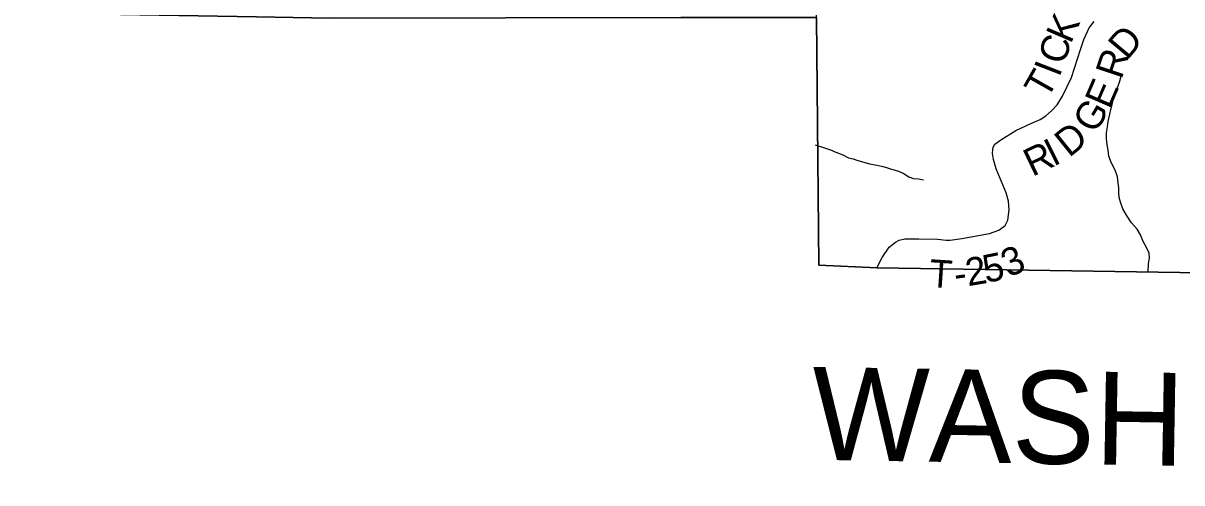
# Model space of a CAD drawing. Extents: x 2043100 to 2470832, y 443715 to 810583.
# Drawn here: x 2282180 to 2294648, y 580057 to 585007 of the extents above; entities that cross this region are included whole.
import ezdxf

# ---------------------------------------------------------------- set-up
doc = ezdxf.new("R2010")
doc.units = 0
for name, color, linetype in [('GM_X_Adjacent_County', 7, 'Continuous'), ('GM_X_Adjacent_County_Text', 7, 'Continuous'), ('GM_X_County', 7, 'Continuous'), ('GM_X_Minor_River', 7, 'Continuous'), ('GM_X_Township', 7, 'Continuous'), ('GM_X_Township_Road', 7, 'Continuous'), ('GM_X_Township_Road_Text', 7, 'Continuous')]:
    doc.layers.add(name, color=color, linetype=linetype)

msp = doc.modelspace()

# ---------------------------------------------------------------- linework, layer by layer
at = {"layer": 'GM_X_Adjacent_County'}
msp.add_lwpolyline([(2281245, 585133), (2282808, 585107), (2284689, 585075), (2285481, 585062), (2289256, 585067), (2290718, 585069), (2290742, 582400), (2291370, 582373), (2297884, 582270), (2302644, 582195), (2303069, 582188), (2307256, 582122), (2309929, 582079)], dxfattribs=at)
at = {"layer": 'GM_X_County'}
msp.add_lwpolyline([(2309929, 582079), (2307256, 582122), (2303069, 582188), (2302644, 582195), (2297884, 582270), (2291370, 582373), (2290742, 582400), (2290718, 585069), (2289256, 585067), (2285481, 585062), (2284689, 585075), (2282808, 585107), (2281245, 585133)], dxfattribs=at)
at = {"layer": 'GM_X_Minor_River'}
for points in [[(2294286, 582329), (2294290, 582420), (2294299, 582476), (2294297, 582530), (2294261, 582604), (2294233, 582657), (2294204, 582729), (2294169, 582789), (2294108, 582856), (2294053, 582938), (2294012, 583009), (2293987, 583079), (2293974, 583131), (2293969, 583183), (2293971, 583233), (2293964, 583289), (2293955, 583351), (2293930, 583423), (2293891, 583499), (2293864, 583573), (2293855, 583639), (2293845, 583695), (2293838, 583765), (2293839, 583825), (2293848, 583891), (2293857, 583948), (2293872, 584028), (2293884, 584078), (2293897, 584131), (2293916, 584203), (2293937, 584264), (2293961, 584320), (2293976, 584370), (2293995, 584437)], [(2290701, 583697), (2290814, 583662), (2290866, 583642), (2290925, 583617), (2290999, 583588), (2291060, 583557), (2291110, 583545), (2291160, 583528), (2291227, 583509), (2291287, 583491), (2291349, 583480), (2291416, 583465), (2291470, 583452), (2291522, 583436), (2291590, 583417), (2291649, 583392), (2291712, 583353), (2291762, 583333), (2291816, 583330), (2291868, 583318)]]:
    msp.add_lwpolyline(points, dxfattribs=at)
at = {"layer": 'GM_X_Township'}
msp.add_lwpolyline([(2309929, 582079), (2307256, 582122), (2303069, 582188), (2302644, 582195), (2297884, 582270), (2291370, 582373), (2290742, 582400), (2290718, 585069), (2290786, 589239), (2290846, 592873), (2290885, 606181), (2290909, 610789), (2290899, 614059), (2290900, 618867), (2291836, 618850), (2297254, 618753), (2300671, 618691), (2300679, 619574), (2300717, 624094), (2303048, 624077), (2305185, 624062), (2306890, 624048), (2310832, 624022)], dxfattribs=at)
at = {"layer": 'GM_X_Township_Road'}
msp.add_lwpolyline([(2291370, 582373), (2291379, 582401), (2291423, 582482), (2291499, 582594), (2291565, 582650), (2291607, 582671), (2291669, 582683), (2291819, 582683), (2292020, 582680), (2292112, 582670), (2292156, 582670), (2292281, 582688), (2292577, 582741), (2292677, 582778), (2292748, 582828), (2292777, 582886), (2292791, 582997), (2292783, 583091), (2292756, 583181), (2292704, 583310), (2292649, 583438), (2292621, 583538), (2292611, 583604), (2292613, 583648), (2292619, 583670), (2292635, 583703), (2292699, 583751), (2292863, 583852), (2293023, 583926), (2293125, 583971), (2293183, 584009), (2293247, 584061), (2293307, 584126), (2293363, 584220), (2293459, 584423), (2293558, 584722), (2293594, 584831), (2293652, 584955), (2293704, 585026)], dxfattribs=at)

# ---------------------------------------------------------------- texts
at = {"layer": 'GM_X_Adjacent_County_Text'}
msp.add_text('WASHINGTON COUNTY', height=1000, rotation=359.0397, dxfattribs=at).set_placement((2290660, 580306))
at = {"layer": 'GM_X_Township_Road_Text'}
for s, rotation, p in [('K', 66.6412, (2293453, 584775)), ('D', 50.0293, (2294061, 584601)), ('C', 71.9979, (2293380, 584547)), ('R', 71.7675, (2293998, 584393)), ('T', 60.5454, (2293199, 584177)), ('I', 68.8586, (2293329, 584416)), ('E', 66.6754, (2293870, 584071)), ('G', 59.2229, (2293716, 583806)), ('D', 38.9314, (2293435, 583553)), ('R', 25.6783, (2293039, 583350)), ('I', 26.6831, (2293266, 583460)), ('5', 11.5594, (2292539, 582207)), ('3', 23.6902, (2292785, 582265)), ('T', 356.1959, (2291923, 582166)), ('2', 9.8508, (2292347, 582173)), ('-', 8.2703, (2292216, 582154))]:
    msp.add_text(s, height=300, rotation=rotation, dxfattribs=at).set_placement(p)

doc.saveas('drawing.dxf')
